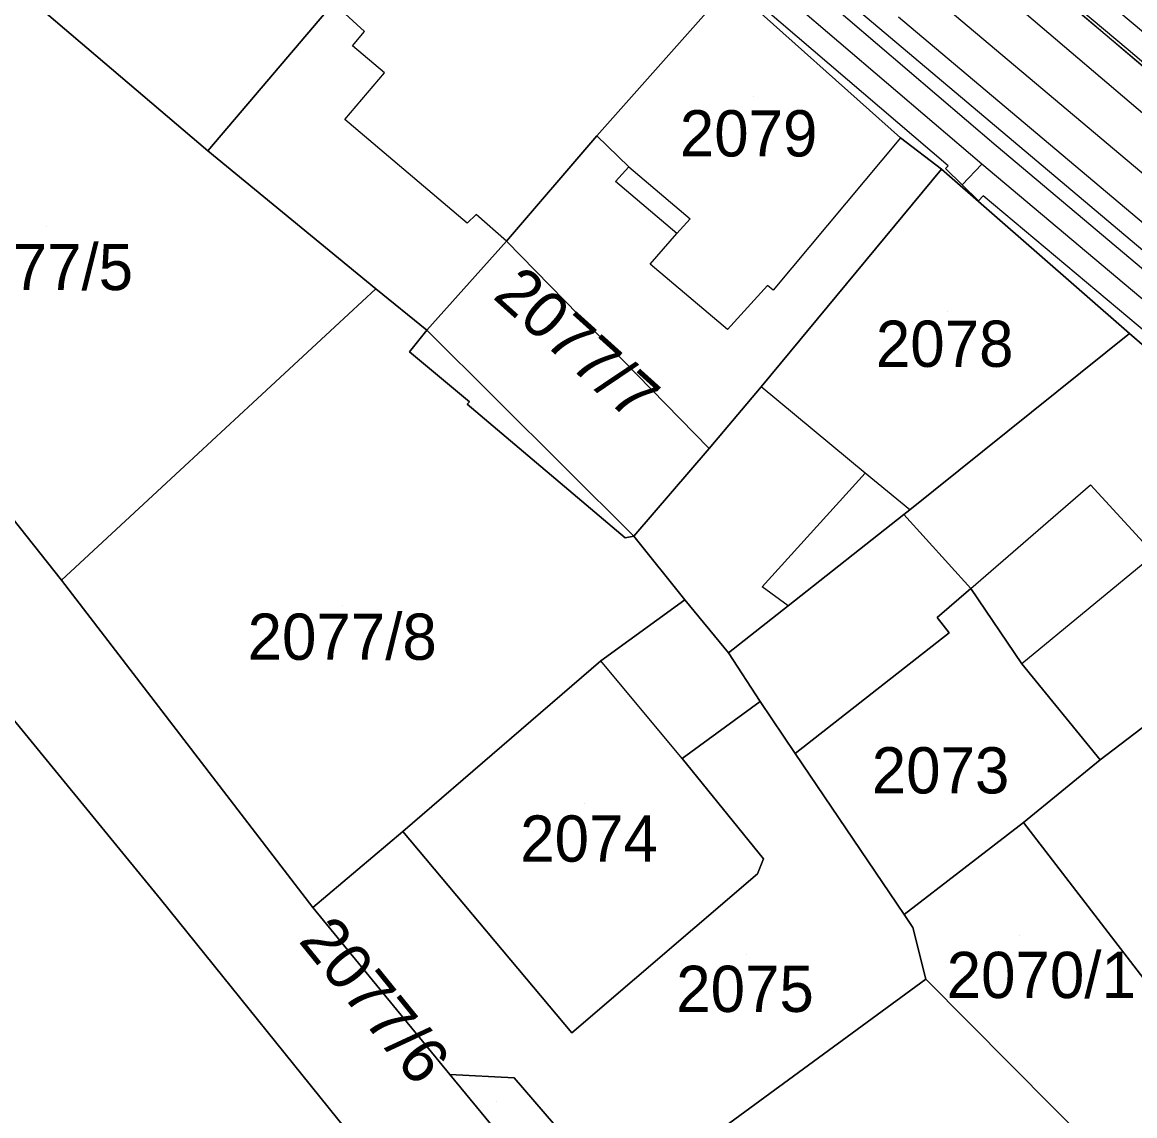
# Model space of a CAD drawing. Extents: x -263423 to -261326, y -1240067 to -1237864.
# Drawn here: x -262656.81 to -262608.71, y -1238998.33 to -1238951.03 of the extents above; entities that cross this region are included whole.
import ezdxf

# ---------------------------------------------------------------- set-up
doc = ezdxf.new("R2010")
doc.units = 0
for name, color, linetype in [('body_kn', 7, 'Continuous'), ('kladpar_druhypozemkov', 7, 'Continuous'), ('kladpar_hranice', 7, 'Continuous'), ('kladpar_parcelnecisla', 7, 'Continuous'), ('kladpar_plochy', 7, 'Continuous'), ('kladpar_sipky', 7, 'Continuous'), ('tarchy_linie', 7, 'Continuous'), ('zappar_hrandruhpozemk', 7, 'Continuous')]:
    doc.layers.add(name, color=color, linetype=linetype)

msp = doc.modelspace()

# ---------------------------------------------------------------- linework, layer by layer
at = {"layer": 'body_kn'}
for p, q in [((-262642.02, -1238951.43), (-262642.02, -1238951.43)), ((-262610.18, -1238951.39), (-262610.18, -1238951.39)), ((-262642.53, -1238952.06), (-262642.53, -1238952.06)), ((-262608.99, -1238952.22), (-262608.99, -1238952.22)), ((-262641.15, -1238953.22), (-262641.15, -1238953.22)), ((-262642.87, -1238955.24), (-262642.87, -1238955.24)), ((-262631.97, -1238955.95), (-262631.97, -1238955.95)), ((-262618.84, -1238956.04), (-262618.84, -1238956.04)), ((-262618.84, -1238956.04), (-262618.84, -1238956.04)), ((-262648.78, -1238956.6), (-262648.78, -1238956.6)), ((-262614.71, -1238956.38), (-262614.71, -1238956.38)), ((-262615.33, -1238957.18), (-262615.33, -1238957.18)), ((-262615.33, -1238957.18), (-262615.33, -1238957.18)), ((-262630.58, -1238957.29), (-262630.58, -1238957.29)), ((-262630.58, -1238957.29), (-262630.58, -1238957.29)), ((-262617.07, -1238957.39), (-262617.07, -1238957.39)), ((-262616.9, -1238957.36), (-262616.9, -1238957.36)), ((-262616.78, -1238957.24), (-262616.78, -1238957.24)), ((-262631.16, -1238957.93), (-262631.16, -1238957.93)), ((-262616.18, -1238958.06), (-262616.18, -1238958.06)), ((-262615.26, -1238958.54), (-262615.26, -1238958.54)), ((-262615.47, -1238958.76), (-262615.47, -1238958.76)), ((-262637.19, -1238959.35), (-262637.19, -1238959.35)), ((-262627.93, -1238959.54), (-262627.93, -1238959.54)), ((-262637.57, -1238959.73), (-262637.57, -1238959.73)), ((-262635.87, -1238960.5), (-262635.87, -1238960.5)), ((-262635.87, -1238960.5), (-262635.87, -1238960.5)), ((-262628.51, -1238960.17), (-262628.51, -1238960.17)), ((-262629.66, -1238961.5), (-262629.66, -1238961.5)), ((-262624.59, -1238962.42), (-262624.59, -1238962.42)), ((-262641.53, -1238962.56), (-262641.53, -1238962.56)), ((-262624.34, -1238962.62), (-262624.34, -1238962.62)), ((-262639.32, -1238964.36), (-262639.32, -1238964.36)), ((-262626.32, -1238964.32), (-262626.32, -1238964.32)), ((-262608.94, -1238964.5), (-262608.94, -1238964.5)), ((-262608.94, -1238964.5), (-262608.94, -1238964.5)), ((-262640.07, -1238965.29), (-262640.07, -1238965.29)), ((-262640.07, -1238965.29), (-262640.07, -1238965.29)), ((-262624.87, -1238966.81), (-262624.87, -1238966.81)), ((-262637.57, -1238967.56), (-262637.57, -1238967.56)), ((-262637.48, -1238967.45), (-262637.48, -1238967.45)), ((-262627.11, -1238969.47), (-262627.11, -1238969.47)), ((-262620.37, -1238970.54), (-262620.37, -1238970.54)), ((-262620.37, -1238970.54), (-262620.37, -1238970.54)), ((-262610.63, -1238971.04), (-262610.63, -1238971.04)), ((-262618.44, -1238972.13), (-262618.44, -1238972.13)), ((-262618.44, -1238972.13), (-262618.44, -1238972.13)), ((-262618.69, -1238972.32), (-262618.69, -1238972.32)), ((-262618.69, -1238972.32), (-262618.69, -1238972.32)), ((-262630.75, -1238973.34), (-262630.75, -1238973.34)), ((-262630.37, -1238973.26), (-262630.37, -1238973.26)), ((-262655.11, -1238975.16), (-262655.11, -1238975.16)), ((-262624.82, -1238975.45), (-262624.82, -1238975.45)), ((-262615.8, -1238975.52), (-262615.8, -1238975.52)), ((-262615.8, -1238975.52), (-262615.8, -1238975.52)), ((-262628.17, -1238976.01), (-262628.17, -1238976.01)), ((-262628.17, -1238976.01), (-262628.17, -1238976.01)), ((-262623.7, -1238976.28), (-262623.7, -1238976.28)), ((-262623.7, -1238976.28), (-262623.7, -1238976.28)), ((-262617.26, -1238976.78), (-262617.26, -1238976.78)), ((-262616.73, -1238977.44), (-262616.73, -1238977.44)), ((-262626.28, -1238978.31), (-262626.28, -1238978.31)), ((-262631.8, -1238978.65), (-262631.8, -1238978.65)), ((-262613.6, -1238978.78), (-262613.6, -1238978.78)), ((-262624.9, -1238980.42), (-262624.9, -1238980.42)), ((-262623.39, -1238982.66), (-262623.39, -1238982.66)), ((-262628.28, -1238982.88), (-262628.28, -1238982.88)), ((-262628.28, -1238982.88), (-262628.28, -1238982.88)), ((-262610.2, -1238982.94), (-262610.2, -1238982.94)), ((-262640.35, -1238986.04), (-262640.35, -1238986.04)), ((-262640.35, -1238986.04), (-262640.35, -1238986.04)), ((-262613.52, -1238985.65), (-262613.52, -1238985.65)), ((-262613.52, -1238985.65), (-262613.52, -1238985.65)), ((-262624.76, -1238987.22), (-262624.76, -1238987.22)), ((-262625.02, -1238987.86), (-262625.02, -1238987.86)), ((-262625.02, -1238987.86), (-262625.02, -1238987.86)), ((-262650.84, -1238988.96), (-262650.84, -1238988.96)), ((-262644.24, -1238989.32), (-262644.24, -1238989.32)), ((-262618.68, -1238989.62), (-262618.68, -1238989.62)), ((-262618.31, -1238990.19), (-262618.31, -1238990.19)), ((-262617.75, -1238992.42), (-262617.75, -1238992.42)), ((-262633.05, -1238994.74), (-262633.05, -1238994.74)), ((-262638.33, -1238996.54), (-262638.33, -1238996.54)), ((-262635.54, -1238996.69), (-262635.54, -1238996.69))]:
    msp.add_line(p, q, dxfattribs=at)
at = {"layer": 'kladpar_druhypozemkov'}
for p, q in [((-262625.2, -1238954.24), (-262625.2, -1238954.24)), ((-262655.78, -1238959.89), (-262655.78, -1238959.89)), ((-262616.8, -1238963.54), (-262616.8, -1238963.54)), ((-262637.78, -1238966.84), (-262637.78, -1238966.84)), ((-262642.95, -1238976.24), (-262642.95, -1238976.24)), ((-262616.91, -1238982.63), (-262616.91, -1238982.63)), ((-262632.5, -1238984.84), (-262632.5, -1238984.84)), ((-262613.7, -1238990.54), (-262613.7, -1238990.54)), ((-262625.5, -1238991.34), (-262625.5, -1238991.34))]:
    msp.add_line(p, q, dxfattribs=at)
at = {"layer": 'kladpar_hranice'}
for points in [[(-262641.79, -1238936.29), (-262641.98, -1238936.48), (-262635.86, -1238941.42), (-262643.35, -1238950.21), (-262648.78, -1238956.6), (-262658.49, -1238948.33), (-262654.91, -1238944.03), (-262649.41, -1238937.51), (-262650.04, -1238936.94), (-262646.52, -1238932.38), (-262641.79, -1238936.29)], [(-262626.21, -1238949.44), (-262631.97, -1238955.95), (-262635.87, -1238960.5), (-262639.32, -1238964.36), (-262641.53, -1238962.56), (-262648.78, -1238956.6), (-262643.35, -1238950.21), (-262635.86, -1238941.42), (-262626.21, -1238949.44)], [(-262658.49, -1238948.33), (-262667.57, -1238959.46), (-262655.11, -1238975.16), (-262644.24, -1238989.32), (-262638.33, -1238996.54), (-262634.26, -1239001.48), (-262632.69, -1239003.38), (-262618.16, -1239021.02), (-262620.05, -1239022.46), (-262606.64, -1239038.83), (-262608.63, -1239040.45), (-262609.53, -1239039.36), (-262642.03, -1238999.89), (-262650.84, -1238988.96), (-262673.42, -1238961.39), (-262677.76, -1238956.15), (-262678.49, -1238954.41), (-262672.82, -1238949.33)], [(-262667.57, -1238959.46), (-262658.49, -1238948.33), (-262648.78, -1238956.6), (-262641.53, -1238962.56), (-262655.11, -1238975.16), (-262667.57, -1238959.46)], [(-262626.21, -1238949.44), (-262618.84, -1238956.04), (-262617.07, -1238957.39), (-262624.87, -1238966.81), (-262627.11, -1238969.47), (-262630.37, -1238973.26), (-262639.32, -1238964.36), (-262635.87, -1238960.5), (-262631.97, -1238955.95), (-262626.21, -1238949.44)], [(-262547.6, -1239017.76), (-262551.25, -1239014.71), (-262550.88, -1239014.27), (-262554.48, -1239011.25), (-262554.19, -1239010.9), (-262557.22, -1239008.37), (-262557.51, -1239008.72), (-262561.25, -1239005.6), (-262561.58, -1239006), (-262565.2, -1239003.01), (-262564.78, -1239002.65), (-262568.07, -1238999.89), (-262579.17, -1238990.21), (-262588.57, -1238982.07), (-262589.32, -1238981.36), (-262590.14, -1238980.66), (-262598.22, -1238973.8), (-262608.94, -1238964.5), (-262617.07, -1238957.39), (-262618.84, -1238956.04), (-262626.21, -1238949.44)], [(-262608.94, -1238964.5), (-262618.44, -1238972.13), (-262618.69, -1238972.32), (-262623.7, -1238976.28), (-262626.28, -1238978.31), (-262628.17, -1238976.01), (-262630.37, -1238973.26), (-262627.11, -1238969.47), (-262624.87, -1238966.81), (-262617.07, -1238957.39), (-262608.94, -1238964.5)], [(-262673.42, -1238961.39), (-262650.84, -1238988.96), (-262642.03, -1238999.89), (-262609.53, -1239039.36), (-262608.63, -1239040.45), (-262592.67, -1239073.4), (-262592.49, -1239073.91), (-262591.58, -1239076.02), (-262590.8, -1239077.63), (-262589.77, -1239080.19), (-262588.69, -1239082.82), (-262576.44, -1239111.62)], [(-262640.35, -1238986.04), (-262644.24, -1238989.32), (-262655.11, -1238975.16), (-262641.53, -1238962.56), (-262639.32, -1238964.36), (-262640.07, -1238965.29), (-262637.48, -1238967.45), (-262637.57, -1238967.56), (-262630.75, -1238973.34), (-262630.37, -1238973.26), (-262628.17, -1238976.01), (-262631.8, -1238978.65), (-262640.35, -1238986.04)], [(-262640.07, -1238965.29), (-262639.32, -1238964.36), (-262630.37, -1238973.26), (-262630.75, -1238973.34), (-262637.57, -1238967.56), (-262637.48, -1238967.45), (-262640.07, -1238965.29)], [(-262598.22, -1238973.8), (-262610.2, -1238982.94), (-262613.6, -1238978.78), (-262615.8, -1238975.52), (-262617.26, -1238976.78), (-262616.73, -1238977.44), (-262623.39, -1238982.66), (-262624.9, -1238980.42), (-262626.28, -1238978.31), (-262623.7, -1238976.28), (-262618.69, -1238972.32), (-262618.44, -1238972.13), (-262608.94, -1238964.5), (-262598.22, -1238973.8)], [(-262598.22, -1238973.8), (-262590.14, -1238980.66), (-262589.32, -1238981.36), (-262592.78, -1238985.98), (-262599.18, -1238994.52), (-262599.68, -1238994.91), (-262602.52, -1238997.16), (-262603.58, -1238997.99), (-262606.92, -1238994.22), (-262613.52, -1238985.65), (-262610.2, -1238982.94), (-262598.22, -1238973.8)], [(-262615.8, -1238975.52), (-262613.6, -1238978.78), (-262610.2, -1238982.94), (-262613.52, -1238985.65), (-262618.68, -1238989.62), (-262623.39, -1238982.66), (-262616.73, -1238977.44), (-262617.26, -1238976.78), (-262615.8, -1238975.52)], [(-262628.17, -1238976.01), (-262626.28, -1238978.31), (-262624.9, -1238980.42), (-262628.28, -1238982.88), (-262624.76, -1238987.22), (-262625.02, -1238987.86), (-262633.05, -1238994.74), (-262640.35, -1238986.04), (-262631.8, -1238978.65), (-262628.17, -1238976.01)], [(-262625.02, -1238987.86), (-262624.76, -1238987.22), (-262628.28, -1238982.88), (-262624.9, -1238980.42), (-262623.39, -1238982.66), (-262618.68, -1238989.62), (-262618.31, -1238990.19), (-262617.75, -1238992.42), (-262627.89, -1238999.86), (-262632.69, -1239003.38), (-262634.26, -1239001.48), (-262634.04, -1239000.01), (-262633.84, -1238998.67), (-262635.54, -1238996.69), (-262638.33, -1238996.54), (-262644.24, -1238989.32), (-262640.35, -1238986.04), (-262633.05, -1238994.74), (-262625.02, -1238987.86)], [(-262613.52, -1238985.65), (-262606.92, -1238994.22), (-262603.58, -1238997.99), (-262605.75, -1238999.82), (-262608.6, -1239002.23), (-262610.38, -1238999.85), (-262617.75, -1238992.42), (-262618.31, -1238990.19), (-262618.68, -1238989.62), (-262613.52, -1238985.65)], [(-262610.38, -1238999.85), (-262608.6, -1239002.23), (-262603.2, -1239009.45), (-262617.72, -1239020.68), (-262618.16, -1239021.02), (-262632.69, -1239003.38), (-262627.89, -1238999.86), (-262617.75, -1238992.42), (-262610.38, -1238999.85)], [(-262633.84, -1238998.67), (-262634.04, -1239000.01), (-262634.26, -1239001.48), (-262638.33, -1238996.54), (-262635.54, -1238996.69), (-262633.84, -1238998.67)]]:
    msp.add_lwpolyline(points, dxfattribs=at)
at = {"layer": 'kladpar_plochy'}
for points in [[(-262641.79, -1238936.29), (-262641.98, -1238936.48), (-262635.86, -1238941.42), (-262643.35, -1238950.21), (-262648.78, -1238956.6), (-262658.49, -1238948.33), (-262654.91, -1238944.03), (-262649.41, -1238937.51), (-262650.04, -1238936.94), (-262646.52, -1238932.38)], [(-262626.21, -1238949.44), (-262631.97, -1238955.95), (-262635.87, -1238960.5), (-262639.32, -1238964.36), (-262641.53, -1238962.56), (-262648.78, -1238956.6), (-262643.35, -1238950.21), (-262635.86, -1238941.42)], [(-262667.57, -1238959.46), (-262658.49, -1238948.33), (-262648.78, -1238956.6), (-262641.53, -1238962.56), (-262655.11, -1238975.16)], [(-262626.21, -1238949.44), (-262618.84, -1238956.04), (-262617.07, -1238957.39), (-262624.87, -1238966.81), (-262627.11, -1238969.47), (-262630.37, -1238973.26), (-262639.32, -1238964.36), (-262635.87, -1238960.5), (-262631.97, -1238955.95)], [(-262608.94, -1238964.5), (-262618.44, -1238972.13), (-262618.69, -1238972.32), (-262623.7, -1238976.28), (-262626.28, -1238978.31), (-262628.17, -1238976.01), (-262630.37, -1238973.26), (-262627.11, -1238969.47), (-262624.87, -1238966.81), (-262617.07, -1238957.39)], [(-262640.35, -1238986.04), (-262644.24, -1238989.32), (-262655.11, -1238975.16), (-262641.53, -1238962.56), (-262639.32, -1238964.36), (-262640.07, -1238965.29), (-262637.48, -1238967.45), (-262637.57, -1238967.56), (-262630.75, -1238973.34), (-262630.37, -1238973.26), (-262628.17, -1238976.01), (-262631.8, -1238978.65)], [(-262640.07, -1238965.29), (-262639.32, -1238964.36), (-262630.37, -1238973.26), (-262630.75, -1238973.34), (-262637.57, -1238967.56), (-262637.48, -1238967.45)], [(-262598.22, -1238973.8), (-262610.2, -1238982.94), (-262613.6, -1238978.78), (-262615.8, -1238975.52), (-262617.26, -1238976.78), (-262616.73, -1238977.44), (-262623.39, -1238982.66), (-262624.9, -1238980.42), (-262626.28, -1238978.31), (-262623.7, -1238976.28), (-262618.69, -1238972.32), (-262618.44, -1238972.13), (-262608.94, -1238964.5)], [(-262598.22, -1238973.8), (-262590.14, -1238980.66), (-262589.32, -1238981.36), (-262592.78, -1238985.98), (-262599.18, -1238994.52), (-262599.68, -1238994.91), (-262602.52, -1238997.16), (-262603.58, -1238997.99), (-262606.92, -1238994.22), (-262613.52, -1238985.65), (-262610.2, -1238982.94)], [(-262615.8, -1238975.52), (-262613.6, -1238978.78), (-262610.2, -1238982.94), (-262613.52, -1238985.65), (-262618.68, -1238989.62), (-262623.39, -1238982.66), (-262616.73, -1238977.44), (-262617.26, -1238976.78)], [(-262628.17, -1238976.01), (-262626.28, -1238978.31), (-262624.9, -1238980.42), (-262628.28, -1238982.88), (-262624.76, -1238987.22), (-262625.02, -1238987.86), (-262633.05, -1238994.74), (-262640.35, -1238986.04), (-262631.8, -1238978.65)], [(-262625.02, -1238987.86), (-262624.76, -1238987.22), (-262628.28, -1238982.88), (-262624.9, -1238980.42), (-262623.39, -1238982.66), (-262618.68, -1238989.62), (-262618.31, -1238990.19), (-262617.75, -1238992.42), (-262627.89, -1238999.86), (-262632.69, -1239003.38), (-262634.26, -1239001.48), (-262634.04, -1239000.01), (-262633.84, -1238998.67), (-262635.54, -1238996.69), (-262638.33, -1238996.54), (-262644.24, -1238989.32), (-262640.35, -1238986.04), (-262633.05, -1238994.74)], [(-262613.52, -1238985.65), (-262606.92, -1238994.22), (-262603.58, -1238997.99), (-262605.75, -1238999.82), (-262608.6, -1239002.23), (-262610.38, -1238999.85), (-262617.75, -1238992.42), (-262618.31, -1238990.19), (-262618.68, -1238989.62)], [(-262610.38, -1238999.85), (-262608.6, -1239002.23), (-262603.2, -1239009.45), (-262617.72, -1239020.68), (-262618.16, -1239021.02), (-262632.69, -1239003.38), (-262627.89, -1238999.86), (-262617.75, -1238992.42)], [(-262633.84, -1238998.67), (-262634.04, -1239000.01), (-262634.26, -1239001.48), (-262638.33, -1238996.54), (-262635.54, -1238996.69)]]:
    msp.add_lwpolyline(points, close=True, dxfattribs=at)
for points in [[(-262658.49, -1238948.33), (-262667.57, -1238959.46), (-262655.11, -1238975.16), (-262644.24, -1238989.32), (-262638.33, -1238996.54), (-262634.26, -1239001.48), (-262632.69, -1239003.38), (-262618.16, -1239021.02), (-262620.05, -1239022.46), (-262606.64, -1239038.83), (-262608.63, -1239040.45), (-262609.53, -1239039.36), (-262642.03, -1238999.89), (-262650.84, -1238988.96), (-262673.42, -1238961.39), (-262677.76, -1238956.15), (-262678.49, -1238954.41), (-262672.82, -1238949.33)], [(-262547.6, -1239017.76), (-262551.25, -1239014.71), (-262550.88, -1239014.27), (-262554.48, -1239011.25), (-262554.19, -1239010.9), (-262557.22, -1239008.37), (-262557.51, -1239008.72), (-262561.25, -1239005.6), (-262561.58, -1239006), (-262565.2, -1239003.01), (-262564.78, -1239002.65), (-262568.07, -1238999.89), (-262579.17, -1238990.21), (-262588.57, -1238982.07), (-262589.32, -1238981.36), (-262590.14, -1238980.66), (-262598.22, -1238973.8), (-262608.94, -1238964.5), (-262617.07, -1238957.39), (-262618.84, -1238956.04), (-262626.21, -1238949.44)], [(-262673.42, -1238961.39), (-262650.84, -1238988.96), (-262642.03, -1238999.89), (-262609.53, -1239039.36), (-262608.63, -1239040.45), (-262592.67, -1239073.4), (-262592.49, -1239073.91), (-262591.58, -1239076.02), (-262590.8, -1239077.63), (-262589.77, -1239080.19), (-262588.69, -1239082.82), (-262576.44, -1239111.62)]]:
    msp.add_lwpolyline(points, dxfattribs=at)
at = {"layer": 'kladpar_sipky'}
for p, q in [((-262633.45, -1238970.44), (-262633.45, -1238970.44)), ((-262636.3, -1238997.7), (-262636.3, -1238997.7))]:
    msp.add_line(p, q, dxfattribs=at)
at = {"layer": 'tarchy_linie'}
for points in [[(-262772.03, -1238772.8), (-262755.59, -1238806.88), (-262723.73, -1238840.23), (-262691.13, -1238874.43), (-262655.04, -1238918.37), (-262645, -1238927), (-262617.88, -1238949.54), (-262580.53, -1238981.01), (-262543.12, -1239012.67), (-262515.94, -1239037.69)], [(-262771.2, -1238787.36), (-262757.05, -1238801.48), (-262709.5, -1238852), (-262708.75, -1238858), (-262703.43, -1238863.18), (-262664.5, -1238908), (-262656.5, -1238912.5), (-262648.48, -1238920.56), (-262644.5, -1238925), (-262616.29, -1238948.2), (-262540.89, -1239012.39), (-262511.94, -1239035.93)], [(-262642.25, -1238918.83), (-262640.89, -1238923.74), (-262639.1, -1238925.53), (-262628.6, -1238934.47), (-262608.34, -1238951.46), (-262566.97, -1238986.61), (-262550.65, -1239000.7), (-262555.93, -1239007.83)], [(-262552.01, -1239000.85), (-262556.1, -1239006.38), (-262568.43, -1238996.04), (-262587.93, -1238978.88), (-262602.6, -1238966.57), (-262614.71, -1238956.38), (-262624.97, -1238947.6), (-262645.78, -1238929.86), (-262648.2, -1238928.44), (-262642.71, -1238921.12), (-262641.81, -1238924.24), (-262639.78, -1238926.26), (-262629.24, -1238935.23), (-262608.99, -1238952.22), (-262567.62, -1238987.37), (-262552.01, -1239000.85)], [(-262615.33, -1238957.18), (-262625.62, -1238948.36), (-262646.37, -1238930.68), (-262648.23, -1238932.66)], [(-262615.31, -1238947.01), (-262539.89, -1239011.22), (-262510.36, -1239035.23), (-262511, -1239035.52), (-262511.94, -1239035.93), (-262513.52, -1239036.63), (-262523.24, -1239028.73), (-262514.29, -1239036.96), (-262515.94, -1239037.69), (-262517.59, -1239038.41), (-262544.19, -1239013.93), (-262581.59, -1238982.27), (-262618.93, -1238950.81)], [(-262546.33, -1239005.34), (-262550.52, -1239002.2), (-262554.59, -1239007.7), (-262550.26, -1239011.66), (-262550.93, -1239012.4), (-262551.61, -1239013.14), (-262556.59, -1239008.58), (-262569.74, -1238997.55), (-262588.43, -1238981.1), (-262588.8, -1238981.59), (-262589.6, -1238980.99), (-262590.4, -1238980.39), (-262589.95, -1238979.79), (-262602.57, -1238969.2), (-262602.99, -1238969.65), (-262603.72, -1238968.97), (-262604.45, -1238968.29), (-262604.1, -1238967.91), (-262615.26, -1238958.54), (-262615.47, -1238958.76), (-262616.18, -1238958.06), (-262616.9, -1238957.36), (-262616.78, -1238957.24), (-262626.27, -1238949.12)], [(-262602.66, -1238967.83), (-262615.33, -1238957.18), (-262616.18, -1238958.06)]]:
    msp.add_lwpolyline(points, dxfattribs=at)
at = {"layer": 'zappar_hrandruhpozemk'}
for p, q in [((-262637.57, -1238959.73), (-262642.87, -1238955.24)), ((-262630.58, -1238957.29), (-262627.93, -1238959.54)), ((-262627.93, -1238959.54), (-262628.51, -1238960.17)), ((-262635.87, -1238960.5), (-262627.11, -1238969.47)), ((-262626.32, -1238964.32), (-262629.66, -1238961.5)), ((-262620.37, -1238970.54), (-262624.87, -1238966.81)), ((-262624.82, -1238975.45), (-262620.37, -1238970.54)), ((-262618.44, -1238972.13), (-262620.37, -1238970.54)), ((-262615.8, -1238975.52), (-262610.63, -1238971.04)), ((-262610.63, -1238971.04), (-262607.86, -1238974.05)), ((-262618.69, -1238972.32), (-262615.8, -1238975.52)), ((-262607.86, -1238974.05), (-262613.6, -1238978.78)), ((-262623.7, -1238976.28), (-262624.82, -1238975.45)), ((-262628.28, -1238982.88), (-262631.8, -1238978.65))]:
    msp.add_line(p, q, dxfattribs=at)
for points in [[(-262644.72, -1238918.72), (-262645.04, -1238919.67), (-262645.11, -1238920.69), (-262645.05, -1238921.52), (-262644.61, -1238922.35), (-262644.05, -1238923.05), (-262610.18, -1238951.39), (-262599.08, -1238960.75)], [(-262646.52, -1238932.38), (-262645.5, -1238931.12), (-262644.55, -1238930.93), (-262643.53, -1238931.13), (-262624.87, -1238946.97), (-262604.05, -1238964.53)], [(-262642.87, -1238955.24), (-262641.15, -1238953.22), (-262642.53, -1238952.06), (-262642.02, -1238951.43), (-262643.35, -1238950.21)], [(-262629.66, -1238961.5), (-262628.51, -1238960.17), (-262631.16, -1238957.93), (-262630.58, -1238957.29), (-262631.97, -1238955.95)], [(-262618.84, -1238956.04), (-262624.34, -1238962.62), (-262624.59, -1238962.42), (-262626.32, -1238964.32)], [(-262635.87, -1238960.5), (-262637.19, -1238959.35), (-262637.57, -1238959.73)]]:
    msp.add_lwpolyline(points, dxfattribs=at)

# ---------------------------------------------------------------- texts
at = {"layer": 'kladpar_parcelnecisla'}
for s, p in [('2079', (-262628.381, -1238956.84)), ('2077/5', (-262660.199, -1238962.62)), ('2078', (-262619.904, -1238965.94)), ('2077/8', (-262647.067, -1238978.61)), ('2073', (-262620.083, -1238984.39)), ('2074', (-262635.281, -1238987.34)), ('2070/1', (-262616.843, -1238993.24)), ('2075', (-262628.536, -1238993.84))]:
    msp.add_text(s, height=2, dxfattribs=at).set_placement(p)
for s, rotation, p in [('2077/7', 318, (-262636.516, -1238962.934)), ('2077/6', 309, (-262644.904, -1238990.772))]:
    msp.add_text(s, height=2, rotation=rotation, dxfattribs=at).set_placement(p)

doc.saveas('drawing.dxf')
